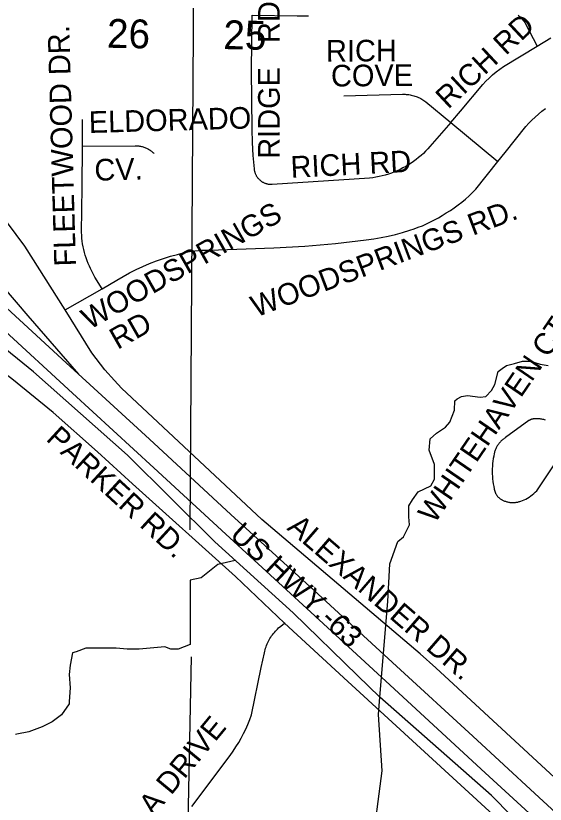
# Model space of a CAD drawing. Extents: x 1670563 to 1761545, y 515755 to 578944.
# Drawn here: x 1687869 to 1689704, y 541194 to 543926 of the extents above; entities that cross this region are included whole.
import ezdxf

# ---------------------------------------------------------------- set-up
doc = ezdxf.new("R2010")
doc.units = 0
for name, color, linetype in [('5_sectionlines', 7, 'Continuous'), ('62_text', 7, 'Continuous'), ('SHP_LINE', 7, 'Continuous'), ('STREETCL', 7, 'Continuous'), ('STRNAMES', 7, 'Continuous')]:
    doc.layers.add(name, color=color, linetype=linetype)

msp = doc.modelspace()

# ---------------------------------------------------------------- linework, layer by layer
at = {"layer": '5_sectionlines'}
msp.add_line((1688392.5, 537457.1), (1688477.7, 541705.1), dxfattribs=at)
msp.add_lwpolyline([(1688473.4, 542144.3), (1688486.3, 544044.1), (1688476.9, 544359.8)], dxfattribs=at)
at = {"layer": 'SHP_LINE'}
for points in [[(1689131, 541565), (1689053, 541640), (1688830, 541857), (1688559, 542103), (1688256, 542404), (1687931, 542692), (1687795, 542802), (1687567, 543005), (1687321, 543225), (1687106, 543454), (1686905, 543627)], [(1689131, 541565), (1689159, 541896), (1689165, 542027), (1689193, 542104), (1689213, 542121), (1689233, 542162), (1689231, 542190), (1689231, 542228), (1689244, 542249), (1689264, 542277), (1689307, 542297), (1689320, 542320), (1689320, 542371), (1689302, 542421), (1689305, 542460), (1689327, 542480), (1689358, 542500), (1689373, 542518), (1689389, 542559), (1689391, 542592), (1689399, 542599), (1689414, 542607), (1689434, 542610), (1689478, 542604), (1689498, 542607), (1689518, 542627), (1689529, 542648), (1689541, 542693), (1689554, 542704), (1689569, 542714), (1689597, 542721), (1689625, 542729), (1689653, 542729), (1689686, 542719), (1689714, 542714)], [(1688630, 542038), (1688570, 542025), (1688512, 541979), (1688474, 541970), (1688474, 541890), (1688474, 541823), (1688474, 541769), (1688474, 541748), (1688432, 541731), (1688407, 541731), (1688386, 541739), (1688335, 541735), (1688297, 541731), (1688255, 541731), (1688217, 541735), (1688150, 541735), (1688112, 541735), (1688079, 541722), (1688066, 541718), (1688058, 541676), (1688054, 541643), (1688058, 541597), (1688054, 541550), (1688054, 541542), (1688028, 541504), (1687995, 541479), (1687961, 541462), (1687915, 541445), (1687873, 541437), (1687868, 541436)], [(1689088, 540484), (1689085, 540692), (1689103, 540885), (1689103, 541035), (1689139, 541310), (1689126, 541505), (1689131, 541565)], [(1690368, 540438), (1690032, 540747), (1689817, 540953), (1689656, 541083), (1689518, 541224), (1689131, 541565)]]:
    msp.add_lwpolyline(points, dxfattribs=at)
at = {"layer": 'STREETCL'}
for points in [[(1686352, 544277.5), (1686500.4, 544142.9), (1686643.4, 544011), (1686920.8, 543756), (1687195.3, 543505.5), (1687261.6, 543444.1), (1687480.5, 543242.8), (1687763.7, 542981.5), (1688044.1, 542723.1), (1688332.2, 542459.4), (1688615, 542198.1), (1688901.7, 541935.4), (1689188.3, 541672.2), (1689452.5, 541430), (1689667.4, 541231.7), (1689927.2, 540992.4), (1690019.9, 540907.5), (1690209.2, 540741.4), (1690477.2, 540495.7), (1690713.6, 540291), (1690921.7, 540133.1), (1691098.7, 540004.7), (1691318.5, 539862.7)], [(1688715.6, 543356.1), (1688714.1, 543357.5), (1688712.7, 543359), (1688711.3, 543360.5), (1688709.9, 543362), (1688708.6, 543363.7), (1688707.4, 543365.3), (1688706.2, 543367), (1688705.1, 543368.7), (1688704, 543370.5), (1688703, 543372.3), (1688702.1, 543374.1), (1688701.2, 543376), (1688700.4, 543377.9), (1688699.7, 543379.8), (1688699, 543381.8), (1688698.4, 543383.7), (1688697.9, 543385.7), (1688697.4, 543387.7), (1688697, 543389.8), (1688696.7, 543391.8), (1688696.4, 543393.9), (1688696.3, 543395.9), (1688692, 543441.6), (1688689.3, 543487.4), (1688688.1, 543533.3), (1688686.2, 543737.7), (1688688.4, 543928.3)], [(1688688.4, 543928.3), (1688844.7, 543925.6), (1688864.2, 543925.6), (1688883.6, 543926.3)], [(1689610.4, 543927.7), (1689613.6, 543924.9), (1689616.6, 543922), (1689619.5, 543918.9), (1689622.4, 543915.8), (1689625.1, 543912.6), (1689627.7, 543909.3), (1689630.2, 543905.9), (1689632.5, 543902.4), (1689676, 543821.2)], [(1689676, 543821.2), (1689722.9, 543849.6)], [(1689376.4, 543556.6), (1689409.7, 543595.9), (1689487.1, 543687.8), (1689498.2, 543699.2), (1689509.7, 543710.3), (1689521.6, 543721), (1689533.8, 543731.3), (1689546.3, 543741.2), (1689559.2, 543750.7), (1689676, 543821.2)], [(1688040, 542906.9), (1687901.1, 543127.9), (1687840.3, 543208.5), (1687805, 543245.7), (1687742.7, 543302.3), (1687634, 543398), (1687502.9, 543517.8), (1687256, 543752.7)], [(1689006.1, 543648.6), (1689209.4, 543654), (1689213.7, 543654.1), (1689218.1, 543654), (1689222.5, 543653.7), (1689226.8, 543653.3), (1689231.1, 543652.7), (1689235.4, 543652), (1689239.7, 543651.2), (1689243.9, 543650.2), (1689248.1, 543649.1), (1689252.3, 543647.8), (1689256.4, 543646.4), (1689260.5, 543644.8), (1689264.5, 543643.1), (1689268.4, 543641.3), (1689272.3, 543639.3), (1689276.1, 543637.2), (1689279.9, 543635), (1689283.6, 543632.6), (1689287.1, 543630.1), (1689290.6, 543627.5), (1689376.3, 543556.7)], [(1689539.6, 543420.8), (1689564.8, 543452.5), (1689636.2, 543542.2), (1689646.7, 543553.5), (1689657.6, 543564.4), (1689668.8, 543574.9), (1689680.4, 543585.1), (1689692.3, 543594.9), (1689704.6, 543604.2)], [(1688100.2, 543473.9), (1688101.1, 543566.5)], [(1689376.3, 543556.7), (1689304, 543472.7), (1689296.8, 543464.6), (1689289.3, 543456.7), (1689281.5, 543449.1), (1689273.4, 543441.7), (1689265.1, 543434.6), (1689256.6, 543427.9), (1689247.8, 543421.4), (1689238.8, 543415.2), (1689229.6, 543409.3), (1689220.3, 543403.8), (1689210.7, 543398.6), (1689200.9, 543393.7), (1689191, 543389.1), (1689181, 543384.9), (1689170.8, 543381.1), (1689160.2, 543377.5), (1689149.6, 543374.2), (1689138.8, 543371.4), (1689128, 543368.9), (1689117, 543366.7), (1689106, 543365), (1689095, 543363.6), (1688757.2, 543340.9), (1688755.2, 543340.9), (1688753.1, 543340.9), (1688751, 543341), (1688749, 543341.2), (1688746.9, 543341.5), (1688744.9, 543341.8), (1688742.9, 543342.2), (1688740.9, 543342.7), (1688738.9, 543343.2), (1688736.9, 543343.8), (1688735, 543344.5), (1688733, 543345.2), (1688731.1, 543346), (1688729.3, 543346.9), (1688727.4, 543347.8), (1688725.6, 543348.8), (1688723.9, 543349.9), (1688722.1, 543351), (1688720.5, 543352.2), (1688718.8, 543353.5), (1688717.2, 543354.8), (1688715.6, 543356.1)], [(1689376.3, 543556.7), (1689539.6, 543420.8)], [(1688168.2, 542980), (1688143.5, 543020.6), (1688128.7, 543049.9), (1688124.3, 543058.9), (1688120.3, 543068.1), (1688116.5, 543077.4), (1688113.1, 543086.9), (1688110, 543096.4), (1688107.3, 543106), (1688104.8, 543115.8), (1688102.8, 543125.6), (1688101, 543135.5), (1688099.6, 543145.4), (1688098.6, 543155.4), (1688097.9, 543165.4), (1688097.5, 543175.4), (1688099, 543331.7), (1688100.2, 543473.9)], [(1688100.2, 543473.9), (1688283.5, 543475.8), (1688286.5, 543475.8), (1688289.5, 543475.6), (1688292.6, 543475.4), (1688295.6, 543475.1), (1688298.6, 543474.7), (1688301.6, 543474.1), (1688304.5, 543473.5), (1688307.5, 543472.8), (1688310.4, 543472), (1688313.3, 543471), (1688316.2, 543470), (1688319, 543468.9), (1688321.8, 543467.7), (1688324.5, 543466.4), (1688327.2, 543465), (1688329.8, 543463.5), (1688332.4, 543461.9), (1688335, 543460.2), (1688337.5, 543458.5), (1688339.9, 543456.6), (1688342.2, 543454.7), (1688344.5, 543452.7), (1688346.7, 543450.7), (1688348.9, 543448.5)], [(1688168.2, 542980), (1688220, 543009.6), (1688241.8, 543022.8), (1688264, 543035.2), (1688286.7, 543046.9), (1688309.7, 543057.7), (1688333.2, 543067.7), (1688356.9, 543076.9), (1688381, 543085.2), (1688405.4, 543092.7), (1688430, 543099.3), (1688441.8, 543102.7), (1688453.8, 543105.5), (1688465.8, 543108), (1688477.9, 543110.1), (1688490.1, 543111.7), (1688502.3, 543112.9), (1688514.6, 543113.7), (1688526.9, 543114), (1688539.2, 543113.9), (1688763.5, 543122.4), (1688870.6, 543128), (1688977.4, 543136.9), (1689083.9, 543149.1), (1689109.4, 543152.8), (1689134.8, 543157.2), (1689160, 543162.5), (1689185, 543168.6), (1689209.8, 543175.4), (1689234.4, 543183), (1689249.2, 543187.8), (1689263.8, 543193), (1689278.2, 543198.7), (1689292.4, 543204.9), (1689306.3, 543211.6), (1689320.1, 543218.7), (1689333.5, 543226.3), (1689346.8, 543234.4), (1689361, 543242.7), (1689375, 543251.5), (1689388.6, 543260.7), (1689401.9, 543270.4), (1689414.9, 543280.5), (1689427.6, 543291.1), (1689439.9, 543302.1), (1689451.8, 543313.5), (1689463.3, 543325.3), (1689539.6, 543420.8)], [(1690560.6, 540332.7), (1690505, 540379.3), (1690380.4, 540490.5), (1690084.8, 540762.6), (1689786.5, 541036.3), (1689482.1, 541315.5), (1689180.7, 541593.3), (1688892.1, 541859.2), (1688597, 542129.2), (1688347.9, 542359.8), (1688065.6, 542618.5), (1687817.6, 542847), (1687553.2, 543088.3), (1687466.2, 543168.5)], [(1687823.9, 542989.1), (1687911.3, 542886.7), (1688087, 542683.8)], [(1688040, 542906.9), (1688168.2, 542980)], [(1690697.8, 540413.5), (1690693.4, 540417), (1690343.9, 540730), (1689888.7, 541146.1), (1689812.5, 541216.7), (1689324.9, 541667.1), (1689270.1, 541715.4), (1688722, 542180.7), (1688235.3, 542635.8), (1688211.5, 542661.7), (1688178.1, 542698.8), (1688133.5, 542758.3), (1688040, 542906.9)], [(1688800.8, 541821.8), (1688630.2, 541982.7), (1688274.1, 542304.3), (1688152.7, 542415.6), (1687998.9, 542551.8), (1687855.4, 542667.6), (1687829.6, 542687.4), (1687753, 542736.4)], [(1689704.5, 542525), (1689701.5, 542526), (1689698.4, 542526.8), (1689695.3, 542527.4), (1689692.2, 542528), (1689689, 542528.5), (1689685.9, 542528.9), (1689682.7, 542529.2), (1689679.5, 542529.3), (1689676.3, 542529.3), (1689673.2, 542529.3), (1689671.8, 542529.4), (1689670.4, 542529.5), (1689669, 542529.6), (1689667.6, 542529.5), (1689666.2, 542529.5), (1689664.8, 542529.4), (1689663.4, 542529.2), (1689662, 542529), (1689660.6, 542528.8), (1689659.3, 542528.5), (1689657.9, 542528.2), (1689656.6, 542527.8), (1689655.2, 542527.3), (1689653.9, 542526.9), (1689652.6, 542526.3), (1689651.3, 542525.8), (1689650.1, 542525.1), (1689648.8, 542524.5), (1689647.6, 542523.8), (1689646.4, 542523.1), (1689566.3, 542464.3), (1689563.8, 542462.8), (1689561.4, 542461.2), (1689559.1, 542459.5), (1689556.8, 542457.7), (1689554.6, 542455.8), (1689552.4, 542453.9), (1689550.3, 542451.9), (1689548.3, 542449.8), (1689546.3, 542447.7), (1689544.4, 542445.5), (1689542.6, 542443.2), (1689540.9, 542440.9), (1689539.3, 542438.5), (1689537.7, 542436), (1689536.3, 542433.5), (1689534.9, 542431), (1689533.6, 542428.4), (1689532.4, 542425.7), (1689531.3, 542423), (1689530.3, 542420.3), (1689529.3, 542417.6), (1689528.5, 542414.8), (1689527.8, 542412), (1689527.1, 542409.2), (1689525.2, 542400.5), (1689523.6, 542391.8), (1689522.2, 542383.1), (1689521.2, 542374.3), (1689520.5, 542365.4), (1689520, 542356.6), (1689519.9, 542347.8), (1689520, 542338.9), (1689520.5, 542330.1), (1689521.2, 542321.2), (1689522.2, 542312.4), (1689523.6, 542303.7), (1689525.2, 542295), (1689527.1, 542286.4), (1689527.4, 542284.6), (1689527.8, 542282.8), (1689528.2, 542281.1), (1689528.7, 542279.4), (1689529.2, 542277.7), (1689529.8, 542276), (1689530.5, 542274.4), (1689531.2, 542272.7), (1689531.9, 542271.1), (1689532.8, 542269.5), (1689533.6, 542268), (1689534.6, 542266.5), (1689535.6, 542265), (1689536.6, 542263.5), (1689537.7, 542262.1), (1689538.8, 542260.7), (1689540, 542259.4), (1689541.2, 542258.1), (1689542.5, 542256.9), (1689543.8, 542255.7), (1689545.2, 542254.5), (1689546.5, 542253.4), (1689548, 542252.3), (1689549.4, 542251.3), (1689551, 542250.4), (1689552.5, 542249.5), (1689554.1, 542248.6), (1689555.6, 542247.8), (1689558.1, 542246.7), (1689560.6, 542245.6), (1689563.1, 542244.6), (1689565.6, 542243.6), (1689568.2, 542242.8), (1689570.8, 542242.1), (1689573.5, 542241.4), (1689576.1, 542240.9), (1689578.8, 542240.4), (1689581.5, 542240), (1689584.2, 542239.7), (1689586.9, 542239.5), (1689589.6, 542239.4), (1689592.3, 542239.4), (1689595, 542239.5), (1689597.7, 542239.6), (1689600.4, 542239.9), (1689603.1, 542240.3), (1689605.8, 542240.7), (1689608.5, 542241.2), (1689611.1, 542241.9), (1689613.7, 542242.6), (1689616.3, 542243.4), (1689618.9, 542244.3), (1689624.7, 542246.5), (1689630.7, 542248.6), (1689636.7, 542250.5), (1689642.4, 542254.1), (1689648.1, 542257.9), (1689653.6, 542262), (1689658.9, 542266.2), (1689664.1, 542270.6), (1689669.2, 542275.1), (1689674.1, 542279.9), (1689771.1, 542425.2)], [(1688479.2, 541186.1), (1688612.1, 541363.4), (1688622.5, 541377.7), (1688632.3, 541392.4), (1688641.7, 541407.4), (1688650.5, 541422.8), (1688658.7, 541438.5), (1688666.5, 541454.4), (1688673.6, 541470.6), (1688680.2, 541487), (1688686.2, 541503.7), (1688720.1, 541667.8), (1688730.7, 541718.9), (1688731.9, 541724.1), (1688733.2, 541729.2), (1688734.7, 541734.3), (1688736.4, 541739.3), (1688738.2, 541744.3), (1688740.2, 541749.2), (1688742.4, 541754), (1688744.7, 541758.8), (1688747.2, 541763.4), (1688749.9, 541768), (1688752.7, 541772.5), (1688755.6, 541776.9), (1688758.7, 541781.2), (1688761.9, 541785.4), (1688765.3, 541789.5), (1688768.8, 541793.5), (1688772.4, 541797.3), (1688776.2, 541801.1), (1688780.1, 541804.7), (1688787.3, 541810.9), (1688794.7, 541817), (1688802.2, 541822.9)], [(1690538, 540226.6), (1690498.4, 540261.4), (1690383.3, 540370.2), (1690269, 540473.6), (1690060.3, 540664.1), (1689537, 541144.2), (1689020, 541619.7), (1688800.8, 541821.8)]]:
    msp.add_lwpolyline(points, dxfattribs=at)

# ---------------------------------------------------------------- texts
at = {"layer": '62_text'}
for s, rotation, p in [('26', 358.9311, (1688184.9, 543815.3)), ('25', 358.9319, (1688588, 543810.6))]:
    msp.add_text(s, height=100, rotation=rotation, dxfattribs=at).set_placement(p)
at = {"layer": 'STRNAMES'}
for s, rotation, p in [('RIDGE   RD', 90.0254, (1688784, 543430.5)), ('RICH RD', 42.9832, (1689367.2, 543600.2)), ('FLEETWOOD DR.', 91.6083, (1688078, 543058.7)), ('RICH ', 0.4502, (1688944.6, 543766.7)), ('COVE', 0.4502, (1688961.8, 543680.8)), ('ELDORADO ', 1.6083, (1688123.5, 543519.8)), ('RICH RD', 2.9339, (1688823.5, 543364.1)), ('CV.', 1.6083, (1688142.9, 543354.3)), ('WOODSPRINGS', 29.599, (1688124.9, 542836.7)), ('WOODSPRINGS RD.', 20.662, (1688701.9, 542880.3)), (' RD', 29.599, (1688198, 542754)), ('WHITEHAVEN CT', 55.5881, (1689320, 542163.1)), ('PARKER RD.', 317.4168, (1687971, 542456.4)), ('ALEXANDER DR.', 319.1634, (1688806.1, 542147.5)), ('US HWY.-63', 317.0139, (1688607, 542122.1)), ('PAULA DRIVE', 50.4827, (1688180.5, 540947.6))]:
    msp.add_text(s, height=75, rotation=rotation, dxfattribs=at).set_placement(p)

doc.saveas('drawing.dxf')
